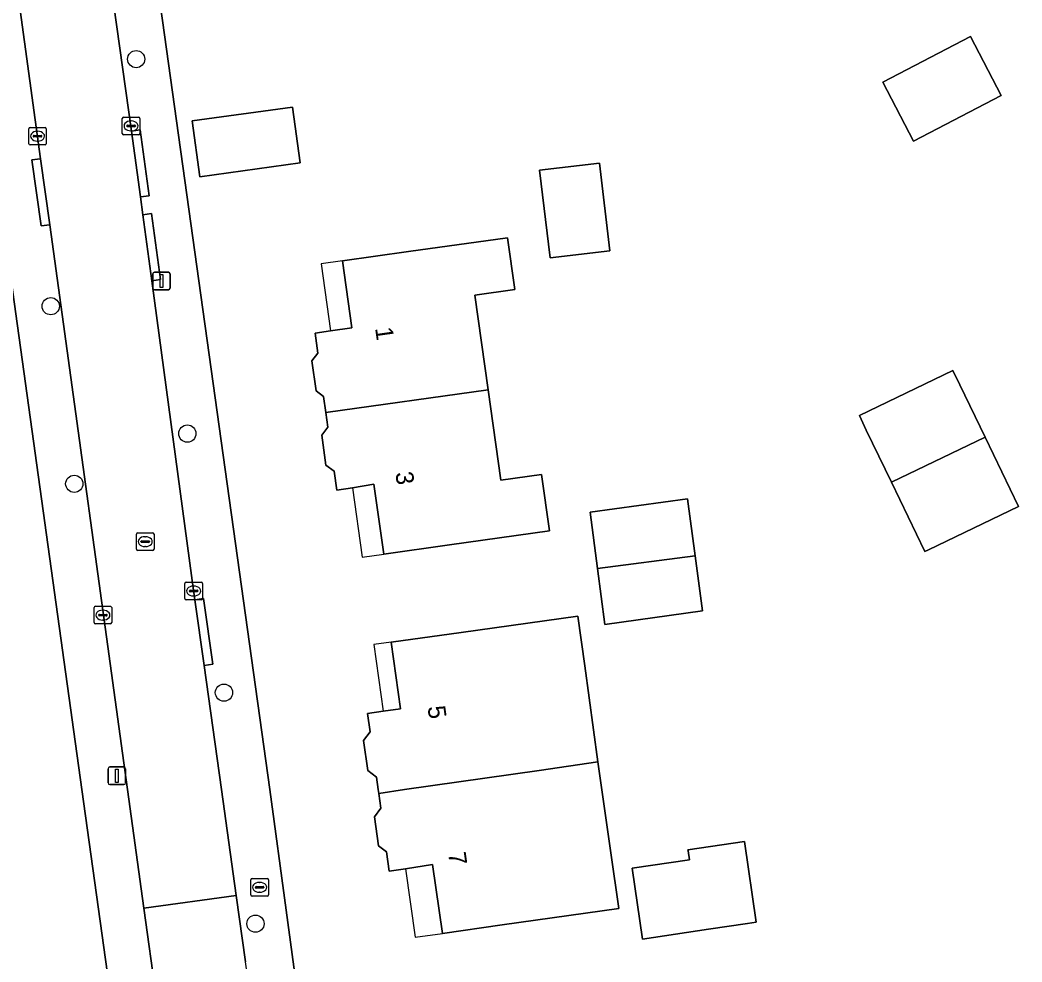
# Model space of a CAD drawing. Extents: x 161772 to 163126, y 383092 to 383917.
# Drawn here: x 162388.2 to 162445.1, y 383740.2 to 383793.7 of the extents above; entities that cross this region are included whole.
import ezdxf

# ---------------------------------------------------------------- set-up
doc = ezdxf.new("R2010")
doc.units = 0
for name, color, linetype in [('IMGEO_Boom', 7, 'Continuous'), ('IMGEO_Brandkraan', 7, 'Continuous'), ('IMGEO_Erf', 7, 'Continuous'), ('IMGEO_Kolk', 7, 'Continuous'), ('IMGEO_Lichtmast', 7, 'Continuous'), ('IMGEO_Pand', 7, 'Continuous'), ('IMGEO_Pand_nummerreeks', 7, 'Continuous'), ('IMGEO_Pand_overbouw', 7, 'Continuous'), ('IMGEO_Rijbaan_lokaal_open', 7, 'Continuous'), ('IMGEO_Rioolput', 7, 'Continuous'), ('IMGEO_Voetpad_open', 7, 'Continuous')]:
    doc.layers.add(name, color=color, linetype=linetype)

msp = doc.modelspace()

# ---------------------------------------------------------------- linework, layer by layer
at = {"layer": 'IMGEO_Boom'}
for centre in [(162394.759, 383791.489), (162389.907, 383777.457), (162397.667, 383770.222), (162391.243, 383767.37), (162399.743, 383755.51), (162401.534, 383742.387)]:
    msp.add_circle(centre, 0.489, dxfattribs=at)
at = {"layer": 'IMGEO_Brandkraan'}
for p, q in [((162401.268, 383744.029), (162401.268, 383744.881)), ((162401.343, 383744.955), (162402.195, 383744.955)), ((162401.527, 383744.449), (162401.527, 383744.461)), ((162401.57, 383744.498), (162401.968, 383744.498)), ((162401.756, 383744.735), (162401.781, 383744.735)), ((162402.011, 383744.461), (162402.011, 383744.449)), ((162402.269, 383744.881), (162402.269, 383744.029)), ((162402.195, 383743.955), (162401.343, 383743.955)), ((162401.965, 383744.412), (162401.567, 383744.412)), ((162401.779, 383744.175), (162401.754, 383744.175))]:
    msp.add_line(p, q, dxfattribs=at)
for points in [[(162401.268, 383744.029), (162401.268, 383744.881)], [(162401.343, 383744.955), (162402.195, 383744.955)], [(162402.269, 383744.881), (162402.269, 383744.029)], [(162402.195, 383743.955), (162401.343, 383743.955)]]:
    msp.add_lwpolyline(points, dxfattribs=at)
for centre, radius, start, end in [((162401.345, 383744.879), 0.0765, 91.552, 178.448), ((162401.345, 383744.879), 0.0765, 91.552, 178.448), ((162401.567, 383744.458), 0.0403, 85.8775, 175.7526), ((162401.564, 383744.448), 0.0366, 178.938, 274.7102), ((162401.968, 383744.455), 0.043, 264.8664, 352.4533), ((162401.972, 383744.46), 0.0386, 1.7309, 96.639), ((162402.193, 383744.879), 0.0765, 1.552, 88.448), ((162402.193, 383744.879), 0.0765, 1.552, 88.448), ((162401.345, 383744.031), 0.0765, 181.552, 268.448), ((162401.345, 383744.031), 0.0765, 181.552, 268.448), ((162402.193, 383744.031), 0.0765, 271.552, 358.448), ((162402.193, 383744.031), 0.0765, 271.552, 358.448)]:
    msp.add_arc(centre, radius, start, end, dxfattribs=at)
for centre, major_axis, ratio, start_param, end_param in [((162401.755, 383744.455), (-0.387, 0.002), 0.722429, 4.712389, 7.853982), ((162401.78, 383744.455), (-0.39, 0.002), 0.717154, 1.570796, 4.712389)]:
    msp.add_ellipse(centre, major_axis=major_axis, ratio=ratio, start_param=start_param, end_param=end_param, dxfattribs=at)
at = {"layer": 'IMGEO_Erf'}
for points in [[(162447.165, 383824.152), (162444.24, 383825.301), (162395.511, 383815.601), (162393.594, 383812.689), (162402.346, 383750), (162407.92, 383708.894), (162409.242, 383700.817), (162409.601, 383695.053), (162410.021, 383695.091), (162410.031, 383694.982), (162413.518, 383695.291), (162413.846, 383691.851), (162412.664, 383690.455), (162410.685, 383690.28), (162410.695, 383690.166), (162410.275, 383690.129), (162410.867, 383680.486), (162412.577, 383659.7), (162415.408, 383660.142)], [(162398.413, 383701.603), (162391.681, 383750), (162383.157, 383811.286)]]:
    msp.add_lwpolyline(points, dxfattribs=at)
for points in [[(162438.898, 383786.837), (162437.162, 383790.172), (162442.147, 383792.767), (162443.883, 383789.432)], [(162398.373, 383784.811), (162397.934, 383787.98), (162403.631, 383788.77), (162404.069, 383785.6)], [(162418.265, 383780.196), (162417.669, 383785.179), (162421.07, 383785.586), (162421.666, 383780.603)], [(162412.554, 383763.903), (162408.821, 383763.379), (162408.265, 383767.342), (162407.05, 383767.143), (162406.146, 383767.016), (162405.996, 383768.086), (162405.537, 383768.433), (162405.299, 383770.126), (162405.647, 383770.587), (162405.531, 383771.412), (162405.402, 383772.334), (162404.978, 383772.653), (162404.741, 383774.346), (162405.082, 383774.799), (162404.923, 383775.934), (162405.803, 383776.057), (162407.005, 383776.225), (162406.471, 383780.031), (162410.221, 383780.557), (162415.857, 383781.347), (162416.269, 383778.41), (162414, 383778.091), (162414.756, 383772.701), (162415.476, 383767.568), (162417.785, 383767.892), (162418.233, 383764.699)], [(162439.756, 383763.628), (162439.547, 383763.527), (162437.65, 383767.466), (162436.225, 383770.426), (162435.831, 383771.244), (162441.145, 383773.803), (162441.539, 383772.985), (162442.967, 383770.019), (162444.861, 383766.086)], [(162426.5, 383763.277), (162426.918, 383760.148), (162421.381, 383759.379), (162420.967, 383762.551), (162420.548, 383765.76), (162426.065, 383766.526)], [(162421.716, 383746.41), (162422.162, 383743.249), (162415.551, 383742.317), (162412.149, 383741.837), (162411.597, 383745.758), (162410.05, 383745.508), (162409.123, 383745.377), (162408.968, 383746.474), (162408.523, 383746.809), (162408.29, 383748.463), (162408.652, 383748.944), (162408.532, 383749.791), (162408.502, 383750), (162408.402, 383750.709), (162407.907, 383751.083), (162407.668, 383752.787), (162408.043, 383753.285), (162407.897, 383754.323), (162408.794, 383754.449), (162409.764, 383754.585), (162409.233, 383758.372), (162413.215, 383758.93), (162419.847, 383759.86), (162420.244, 383757.025), (162420.987, 383751.575)], [(162429.977, 383742.469), (162429.484, 383742.396), (162427.265, 383742.07), (162423.522, 383741.517), (162422.929, 383745.543), (162426.178, 383746.022), (162426.105, 383746.517), (162426.096, 383746.576), (162429.301, 383747.049)]]:
    msp.add_lwpolyline(points, close=True, dxfattribs=at)
at = {"layer": 'IMGEO_Kolk'}
for p, q in [((162393.97, 383787.27), (162393.97, 383788.122)), ((162394.045, 383788.196), (162394.897, 383788.196)), ((162394.229, 383787.69), (162394.229, 383787.702)), ((162394.272, 383787.739), (162394.67, 383787.739)), ((162394.458, 383787.976), (162394.483, 383787.976)), ((162394.713, 383787.702), (162394.713, 383787.69)), ((162394.971, 383788.122), (162394.971, 383787.27)), ((162388.654, 383786.687), (162388.654, 383787.539)), ((162388.729, 383787.613), (162389.581, 383787.613)), ((162388.913, 383787.107), (162388.913, 383787.119)), ((162388.956, 383787.156), (162389.354, 383787.156)), ((162389.142, 383787.393), (162389.167, 383787.393)), ((162389.397, 383787.119), (162389.397, 383787.107)), ((162389.655, 383787.539), (162389.655, 383786.687)), ((162394.897, 383787.196), (162394.045, 383787.196)), ((162394.667, 383787.653), (162394.269, 383787.653)), ((162394.481, 383787.416), (162394.456, 383787.416)), ((162389.581, 383786.613), (162388.729, 383786.613)), ((162389.351, 383787.07), (162388.953, 383787.07)), ((162389.165, 383786.833), (162389.14, 383786.833)), ((162397.522, 383760.855), (162397.522, 383761.707)), ((162397.597, 383761.781), (162398.449, 383761.781)), ((162398.01, 383761.561), (162398.035, 383761.561)), ((162398.523, 383761.707), (162398.523, 383760.855)), ((162397.781, 383761.275), (162397.781, 383761.287)), ((162398.219, 383761.238), (162397.821, 383761.238)), ((162397.824, 383761.324), (162398.222, 383761.324)), ((162398.033, 383761.001), (162398.008, 383761.001)), ((162398.265, 383761.287), (162398.265, 383761.275)), ((162392.442, 383760.412), (162393.294, 383760.412)), ((162398.449, 383760.781), (162397.597, 383760.781)), ((162392.367, 383759.486), (162392.367, 383760.338)), ((162392.626, 383759.906), (162392.626, 383759.918)), ((162393.064, 383759.869), (162392.666, 383759.869)), ((162392.669, 383759.955), (162393.067, 383759.955)), ((162392.855, 383760.192), (162392.88, 383760.192)), ((162393.11, 383759.918), (162393.11, 383759.906)), ((162393.368, 383760.338), (162393.368, 383759.486)), ((162393.294, 383759.412), (162392.442, 383759.412)), ((162392.878, 383759.632), (162392.853, 383759.632))]:
    msp.add_line(p, q, dxfattribs=at)
for points in [[(162393.97, 383787.27), (162393.97, 383788.122)], [(162394.045, 383788.196), (162394.897, 383788.196)], [(162394.971, 383788.122), (162394.971, 383787.27)], [(162388.654, 383786.687), (162388.654, 383787.539)], [(162388.729, 383787.613), (162389.581, 383787.613)], [(162389.655, 383787.539), (162389.655, 383786.687)], [(162394.897, 383787.196), (162394.045, 383787.196)], [(162389.581, 383786.613), (162388.729, 383786.613)], [(162397.522, 383760.855), (162397.522, 383761.707)], [(162397.597, 383761.781), (162398.449, 383761.781)], [(162398.523, 383761.707), (162398.523, 383760.855)], [(162392.442, 383760.412), (162393.294, 383760.412)], [(162398.449, 383760.781), (162397.597, 383760.781)], [(162392.367, 383759.486), (162392.367, 383760.338)], [(162393.368, 383760.338), (162393.368, 383759.486)], [(162393.294, 383759.412), (162392.442, 383759.412)]]:
    msp.add_lwpolyline(points, dxfattribs=at)
for centre, radius, start, end in [((162394.047, 383788.12), 0.0765, 91.552, 178.448), ((162394.047, 383788.12), 0.0765, 91.552, 178.448), ((162394.269, 383787.699), 0.0403, 85.8775, 175.7526), ((162394.266, 383787.689), 0.0366, 178.938, 274.7102), ((162394.67, 383787.696), 0.043, 264.8664, 352.4533), ((162394.674, 383787.701), 0.0386, 1.7309, 96.639), ((162394.895, 383788.12), 0.0765, 1.552, 88.448), ((162394.895, 383788.12), 0.0765, 1.552, 88.448), ((162388.731, 383787.537), 0.0765, 91.552, 178.448), ((162388.731, 383787.537), 0.0765, 91.552, 178.448), ((162388.953, 383787.116), 0.0403, 85.8775, 175.7526), ((162389.358, 383787.118), 0.0386, 1.7309, 96.639), ((162389.579, 383787.537), 0.0765, 1.552, 88.448), ((162389.579, 383787.537), 0.0765, 1.552, 88.448), ((162394.047, 383787.272), 0.0765, 181.552, 268.448), ((162394.047, 383787.272), 0.0765, 181.552, 268.448), ((162394.895, 383787.272), 0.0765, 271.552, 358.448), ((162394.895, 383787.272), 0.0765, 271.552, 358.448), ((162388.731, 383786.689), 0.0765, 181.552, 268.448), ((162388.731, 383786.689), 0.0765, 181.552, 268.448), ((162388.95, 383787.106), 0.0366, 178.938, 274.7102), ((162389.354, 383787.113), 0.043, 264.8664, 352.4533), ((162389.579, 383786.689), 0.0765, 271.552, 358.448), ((162389.579, 383786.689), 0.0765, 271.552, 358.448), ((162397.599, 383761.705), 0.0765, 91.552, 178.448), ((162397.599, 383761.705), 0.0765, 91.552, 178.448), ((162398.447, 383761.705), 0.0765, 1.552, 88.448), ((162398.447, 383761.705), 0.0765, 1.552, 88.448), ((162397.821, 383761.284), 0.0403, 85.8775, 175.7526), ((162397.818, 383761.274), 0.0366, 178.938, 274.7102), ((162398.222, 383761.281), 0.043, 264.8664, 352.4533), ((162398.226, 383761.286), 0.0386, 1.7309, 96.639), ((162392.444, 383760.336), 0.0765, 91.552, 178.448), ((162392.444, 383760.336), 0.0765, 91.552, 178.448), ((162393.292, 383760.336), 0.0765, 1.552, 88.448), ((162393.292, 383760.336), 0.0765, 1.552, 88.448), ((162397.599, 383760.857), 0.0765, 181.552, 268.448), ((162397.599, 383760.857), 0.0765, 181.552, 268.448), ((162398.447, 383760.857), 0.0765, 271.552, 358.448), ((162398.447, 383760.857), 0.0765, 271.552, 358.448), ((162392.666, 383759.915), 0.0403, 85.8775, 175.7526), ((162392.663, 383759.905), 0.0366, 178.938, 274.7102), ((162393.067, 383759.912), 0.043, 264.8664, 352.4533), ((162393.071, 383759.917), 0.0386, 1.7309, 96.639), ((162392.444, 383759.488), 0.0765, 181.552, 268.448), ((162392.444, 383759.488), 0.0765, 181.552, 268.448), ((162393.292, 383759.488), 0.0765, 271.552, 358.448), ((162393.292, 383759.488), 0.0765, 271.552, 358.448)]:
    msp.add_arc(centre, radius, start, end, dxfattribs=at)
for centre, major_axis, ratio, start_param, end_param in [((162394.457, 383787.696), (-0.387, 0.002), 0.722429, 4.712389, 7.853982), ((162394.482, 383787.696), (-0.39, 0.002), 0.717154, 1.570796, 4.712389), ((162389.141, 383787.113), (-0.387, 0.002), 0.722429, 4.712389, 7.853982), ((162389.166, 383787.113), (-0.39, 0.002), 0.717154, 1.570796, 4.712389), ((162398.009, 383761.281), (-0.387, 0.002), 0.722429, 4.712389, 7.853982), ((162398.034, 383761.281), (-0.39, 0.002), 0.717154, 1.570796, 4.712389), ((162392.854, 383759.912), (-0.387, 0.002), 0.722429, 4.712389, 7.853982), ((162392.879, 383759.912), (-0.39, 0.002), 0.717154, 1.570796, 4.712389)]:
    msp.add_ellipse(centre, major_axis=major_axis, ratio=ratio, start_param=start_param, end_param=end_param, dxfattribs=at)
at = {"layer": 'IMGEO_Lichtmast'}
for p, q in [((162395.699, 383778.487), (162395.699, 383779.287)), ((162395.699, 383779.287), (162395.699, 383778.487)), ((162395.799, 383779.387), (162396.589, 383779.387)), ((162396.589, 383779.387), (162395.799, 383779.387)), ((162396.689, 383779.287), (162396.689, 383778.487)), ((162396.689, 383778.487), (162396.689, 383779.287)), ((162396.589, 383778.387), (162395.799, 383778.387)), ((162395.799, 383778.387), (162396.589, 383778.387)), ((162393.267, 383751.29), (162394.057, 383751.29)), ((162394.057, 383751.29), (162393.267, 383751.29)), ((162393.167, 383750.39), (162393.167, 383751.19)), ((162393.167, 383751.19), (162393.167, 383750.39)), ((162394.157, 383751.19), (162394.157, 383750.39)), ((162394.157, 383750.39), (162394.157, 383751.19)), ((162394.057, 383750.29), (162393.267, 383750.29)), ((162393.267, 383750.29), (162394.057, 383750.29))]:
    msp.add_line(p, q, dxfattribs=at)
for points in [[(162396.119, 383779.262), (162396.269, 383779.262), (162396.269, 383778.512), (162396.119, 383778.512), (162396.119, 383779.262)], [(162393.587, 383751.165), (162393.737, 383751.165), (162393.737, 383750.415), (162393.587, 383750.415), (162393.587, 383751.165)]]:
    msp.add_lwpolyline(points, dxfattribs=at)
for centre, start, end in [((162395.799, 383779.287), 90, 180), ((162395.799, 383779.287), 90, 180), ((162396.589, 383779.287), 0, 90), ((162396.589, 383779.287), 360, 90), ((162395.799, 383778.487), 180, 270), ((162395.799, 383778.487), 180, 270), ((162396.589, 383778.487), 270, 0), ((162396.589, 383778.487), 270, 0), ((162393.267, 383751.19), 90, 180), ((162393.267, 383751.19), 90, 180), ((162394.057, 383751.19), 0, 90), ((162394.057, 383751.19), 360, 90), ((162393.267, 383750.39), 180, 270), ((162393.267, 383750.39), 180, 270), ((162394.057, 383750.39), 270, 0), ((162394.057, 383750.39), 270, 0)]:
    msp.add_arc(centre, 0.1, start, end, dxfattribs=at)
at = {"layer": 'IMGEO_Pand'}
for points in [[(162438.898, 383786.837), (162443.883, 383789.432), (162442.147, 383792.767), (162437.162, 383790.172)], [(162398.373, 383784.811), (162404.069, 383785.6), (162403.631, 383788.77), (162397.934, 383787.98)], [(162421.07, 383785.586), (162417.669, 383785.179), (162418.265, 383780.196), (162421.666, 383780.603)], [(162414, 383778.091), (162416.269, 383778.41), (162415.857, 383781.347), (162410.221, 383780.557), (162406.471, 383780.031), (162407.005, 383776.225), (162405.803, 383776.057), (162404.923, 383775.934), (162405.082, 383774.799), (162404.741, 383774.346), (162404.978, 383772.653), (162405.402, 383772.334), (162405.531, 383771.412), (162414.756, 383772.701)], [(162437.65, 383767.466), (162442.967, 383770.019), (162441.539, 383772.985), (162441.145, 383773.803), (162435.831, 383771.244), (162436.225, 383770.426)], [(162414.756, 383772.701), (162405.531, 383771.412), (162405.647, 383770.587), (162405.299, 383770.126), (162405.537, 383768.433), (162405.996, 383768.086), (162406.146, 383767.016), (162407.05, 383767.143), (162408.265, 383767.342), (162408.821, 383763.379), (162412.554, 383763.903), (162418.233, 383764.699), (162417.785, 383767.892), (162415.476, 383767.568)], [(162437.65, 383767.466), (162439.547, 383763.527), (162439.756, 383763.628), (162444.861, 383766.086), (162442.967, 383770.019)], [(162420.967, 383762.551), (162426.5, 383763.277), (162426.065, 383766.526), (162420.548, 383765.76)], [(162420.967, 383762.551), (162421.381, 383759.379), (162426.918, 383760.148), (162426.5, 383763.277)], [(162420.244, 383757.025), (162419.847, 383759.86), (162413.215, 383758.93), (162409.233, 383758.372), (162409.764, 383754.585), (162408.794, 383754.449), (162407.897, 383754.323), (162408.043, 383753.285), (162407.668, 383752.787), (162407.907, 383751.083), (162408.402, 383750.709), (162408.502, 383750), (162408.532, 383749.791), (162409.992, 383750), (162417.643, 383751.096), (162420.987, 383751.575)], [(162420.987, 383751.575), (162417.643, 383751.096), (162409.992, 383750), (162408.532, 383749.791), (162408.652, 383748.944), (162408.29, 383748.463), (162408.523, 383746.809), (162408.968, 383746.474), (162409.123, 383745.377), (162410.05, 383745.508), (162411.597, 383745.758), (162412.149, 383741.837), (162415.551, 383742.317), (162422.162, 383743.249), (162421.716, 383746.41)], [(162427.265, 383742.07), (162429.484, 383742.396), (162429.977, 383742.469), (162429.301, 383747.049), (162426.096, 383746.576), (162426.105, 383746.517), (162426.178, 383746.022), (162422.929, 383745.543), (162423.522, 383741.517)]]:
    msp.add_lwpolyline(points, close=True, dxfattribs=at)
at = {"layer": 'IMGEO_Pand_overbouw'}
for points in [[(162406.471, 383780.031), (162405.269, 383779.863), (162405.803, 383776.057), (162407.005, 383776.225)], [(162408.265, 383767.342), (162407.05, 383767.143), (162407.602, 383763.208), (162408.821, 383763.379)], [(162409.233, 383758.372), (162408.263, 383758.236), (162408.794, 383754.449), (162409.764, 383754.585)], [(162411.597, 383745.758), (162410.05, 383745.508), (162410.599, 383741.619), (162412.149, 383741.837)]]:
    msp.add_lwpolyline(points, close=True, dxfattribs=at)
at = {"layer": 'IMGEO_Rijbaan_lokaal_open'}
for points in [[(162395.133, 383782.647), (162394.996, 383783.664), (162394.492, 383787.4), (162391.488, 383808.836), (162391.301, 383810.168), (162390.959, 383813.763), (162385.613, 383812.846), (162389.333, 383785.835), (162389.85, 383782.081), (162394.269, 383750), (162395.119, 383743.827), (162395.195, 383743.279), (162400.442, 383743.994), (162399.605, 383750), (162398.614, 383757.057), (162398.09, 383760.784), (162397.936, 383761.88), (162395.639, 383778.901)], [(162395.195, 383743.279), (162395.89, 383738.231), (162396.464, 383734.064), (162401.726, 383734.782), (162400.969, 383740.213), (162400.442, 383743.994)]]:
    msp.add_lwpolyline(points, close=True, dxfattribs=at)
at = {"layer": 'IMGEO_Rioolput'}
for p, q in [((162394.771, 383763.662), (162394.771, 383764.514)), ((162394.846, 383764.588), (162395.698, 383764.588)), ((162395.259, 383764.368), (162395.284, 383764.368)), ((162395.772, 383764.514), (162395.772, 383763.662)), ((162395.03, 383764.082), (162395.03, 383764.094)), ((162395.468, 383764.045), (162395.07, 383764.045)), ((162395.073, 383764.131), (162395.471, 383764.131)), ((162395.282, 383763.808), (162395.257, 383763.808)), ((162395.514, 383764.094), (162395.514, 383764.082)), ((162395.698, 383763.588), (162394.846, 383763.588))]:
    msp.add_line(p, q, dxfattribs=at)
for points in [[(162394.771, 383763.662), (162394.771, 383764.514)], [(162394.846, 383764.588), (162395.698, 383764.588)], [(162395.772, 383764.514), (162395.772, 383763.662)], [(162395.698, 383763.588), (162394.846, 383763.588)]]:
    msp.add_lwpolyline(points, dxfattribs=at)
for centre, radius, start, end in [((162394.848, 383764.512), 0.0765, 91.552, 178.448), ((162394.848, 383764.512), 0.0765, 91.552, 178.448), ((162395.696, 383764.512), 0.0765, 1.552, 88.448), ((162395.696, 383764.512), 0.0765, 1.552, 88.448), ((162395.07, 383764.091), 0.0403, 85.8775, 175.7526), ((162395.067, 383764.081), 0.0366, 178.938, 274.7102), ((162395.471, 383764.088), 0.043, 264.8664, 352.4533), ((162395.475, 383764.093), 0.0386, 1.7309, 96.639), ((162394.848, 383763.664), 0.0765, 181.552, 268.448), ((162394.848, 383763.664), 0.0765, 181.552, 268.448), ((162395.696, 383763.664), 0.0765, 271.552, 358.448), ((162395.696, 383763.664), 0.0765, 271.552, 358.448)]:
    msp.add_arc(centre, radius, start, end, dxfattribs=at)
for centre, major_axis, ratio, start_param, end_param in [((162395.258, 383764.088), (-0.387, 0.002), 0.722429, 4.712389, 7.853982), ((162395.283, 383764.088), (-0.39, 0.002), 0.717154, 1.570796, 4.712389)]:
    msp.add_ellipse(centre, major_axis=major_axis, ratio=ratio, start_param=start_param, end_param=end_param, dxfattribs=at)
at = {"layer": 'IMGEO_Voetpad_open'}
for points in [[(162407.92, 383708.894), (162402.346, 383750), (162393.594, 383812.689), (162395.511, 383815.601), (162390.896, 383814.427), (162390.959, 383813.763), (162391.301, 383810.168), (162391.488, 383808.836), (162394.492, 383787.4), (162394.987, 383787.466), (162395.492, 383783.73), (162394.996, 383783.664), (162395.133, 383782.647), (162395.63, 383782.714), (162396.135, 383778.968), (162395.639, 383778.901), (162397.936, 383761.88), (162398.09, 383760.784), (162398.587, 383760.856), (162399.12, 383757.131), (162398.614, 383757.057), (162399.605, 383750), (162400.442, 383743.994), (162400.969, 383740.213)], [(162395.89, 383738.231), (162395.195, 383743.279), (162395.119, 383743.827), (162394.269, 383750), (162389.85, 383782.081), (162389.356, 383782.013), (162388.838, 383785.767), (162389.333, 383785.835), (162385.613, 383812.846), (162385.524, 383813.489), (162380.984, 383813.013), (162383.157, 383811.286), (162391.681, 383750), (162398.413, 383701.603), (162400.824, 383671.278), (162403.111, 383669.273)]]:
    msp.add_lwpolyline(points, dxfattribs=at)
for points in [[(162394.996, 383783.664), (162395.492, 383783.73), (162394.987, 383787.466), (162394.492, 383787.4)], [(162389.85, 383782.081), (162389.333, 383785.835), (162388.838, 383785.767), (162389.356, 383782.013)], [(162395.133, 383782.647), (162395.639, 383778.901), (162396.135, 383778.968), (162395.63, 383782.714)], [(162398.09, 383760.784), (162398.614, 383757.057), (162399.12, 383757.131), (162398.587, 383760.856)]]:
    msp.add_lwpolyline(points, close=True, dxfattribs=at)

# ---------------------------------------------------------------- texts
at = {"layer": 'IMGEO_Pand_nummerreeks'}
for s, rotation, p in [('1', 277.9754, (162408.326, 383776.21)), ('3', 277.9754, (162409.477, 383767.995)), ('5', 278.004, (162411.304, 383754.704)), ('7', 278.004, (162412.472, 383746.396))]:
    msp.add_text(s, height=1, rotation=rotation, dxfattribs=at).set_placement(p)

doc.saveas('drawing.dxf')
